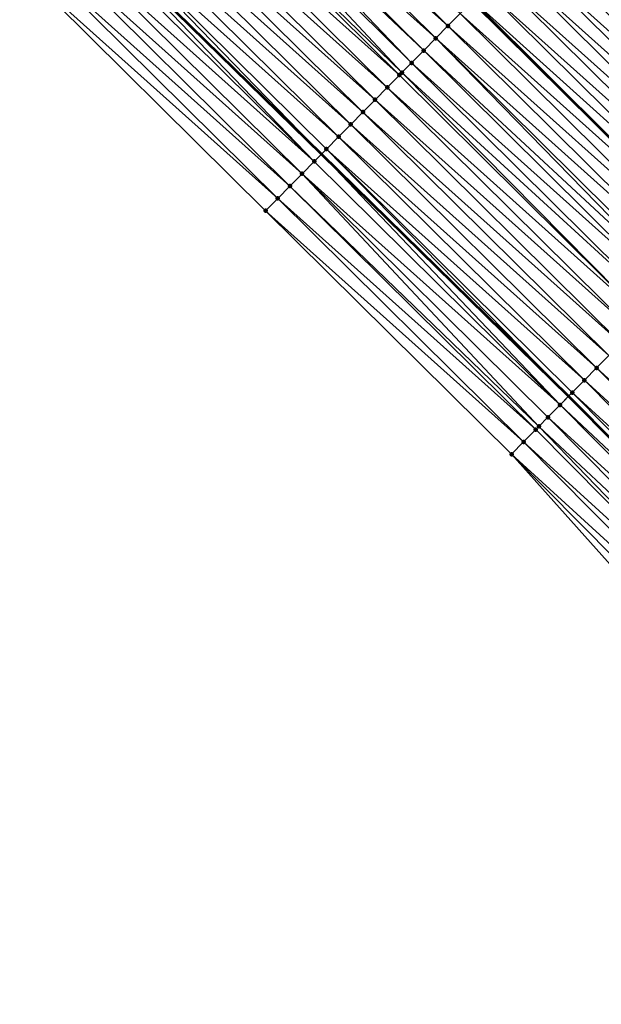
# Model space of a CAD drawing. Header units: feet. Extents: x 2017353 to 2024169, y 808050 to 818690.
# Tile 285 of 305: x 2022735 to 2022768, y 814021 to 814078. Entities that reach past the tile are written whole.
import ezdxf

# ---------------------------------------------------------------- set-up
doc = ezdxf.new("R2010")
doc.units = ezdxf.units.FT
doc.header["$MEASUREMENT"] = 0
for name, color, linetype, lineweight in [('EP_Travel Lane', 172, 'Continuous', 53), ('SB-Road Shots', 141, 'Continuous', 100), ('SB-Road X-Section', 40, 'Continuous', 13), ('STRIPING', 60, 'Continuous', 53)]:
    doc.layers.add(name, color=color, linetype=linetype, lineweight=lineweight)
doc.layers.add('I-77-MM15-17_SB-Surface-BORDER', color=7, linetype='Continuous')
doc.layers.add('I-77-MM15-17_SB-Surface-TIN', color=7, linetype='Continuous')

msp = doc.modelspace()

# ---------------------------------------------------------------- linework, layer by layer
at = {"layer": 'EP_Travel Lane'}
msp.add_polyline3d([(2022737.792529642, 814084.155076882, 292.3155407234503), (2022752.070798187, 814070.1688728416, 293.0436290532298), (2022766.349453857, 814056.1822895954, 293.7562340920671), (2022780.329781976, 814042.1020572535, 294.4894272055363), (2022794.332046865, 814027.8400905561, 295.2202486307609), (2022808.117115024, 814013.6781251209, 295.9291168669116), (2022821.807443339, 813999.1124527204, 296.5751082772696), (2022835.497109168, 813984.5474851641, 297.2495049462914), (2022848.939314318, 813969.953020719, 297.9092032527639), (2022862.421672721, 813955.1954278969, 298.5721273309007), (2022875.720487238, 813940.528572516, 299.2587898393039), (2022888.924593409, 813925.5223479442, 299.9413326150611)], dxfattribs=at)
at = {"layer": 'I-77-MM15-17_SB-Surface-BORDER', "color": 3, "linetype": 'Continuous', "lineweight": -3}
msp.add_polyline3d([(2022886.877682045, 813923.7135858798, 299.7805441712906), (2022873.673824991, 813938.7194871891, 299.0866180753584), (2022858.934975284, 813951.9969399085, 298.2816142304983), (2022844.71562724, 813966.0785902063, 297.5601220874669), (2022831.32549062, 813980.612186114, 296.9570843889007), (2022817.633905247, 813995.1765492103, 296.3083645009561), (2022803.214585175, 814009.0550524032, 295.6225193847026), (2022790.247994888, 814023.8175058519, 294.9561672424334), (2022776.24623357, 814038.0789100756, 294.2036869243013), (2022763.048860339, 814052.8365074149, 293.4900314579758), (2022748.847896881, 814066.9013379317, 292.7734682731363), (2022734.647562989, 814080.9655449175, 292.0315881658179)], dxfattribs=at)
at = {"layer": 'I-77-MM15-17_SB-Surface-TIN', "color": 128, "linetype": 'Continuous', "lineweight": -3}
for points in [[(2022759.380596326, 814077.5813783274, 293.6860215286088), (2022745.179296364, 814091.6465421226, 292.982986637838), (2022744.47730681, 814090.9343508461, 292.9144938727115)], [(2022759.380596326, 814077.5813783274, 293.6860215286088), (2022760.082668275, 814078.2934879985, 293.7512012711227), (2022745.179296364, 814091.6465421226, 292.982986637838)], [(2022758.678652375, 814076.8691418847, 293.6156953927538), (2022744.47730681, 814090.9343508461, 292.9144938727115), (2022743.775296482, 814090.2221801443, 292.8468363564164)], [(2022758.678652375, 814076.8691418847, 293.6156953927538), (2022759.380596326, 814077.5813783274, 293.6860215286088), (2022744.47730681, 814090.9343508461, 292.9144938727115)], [(2022757.976573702, 814076.1570388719, 293.5507859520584), (2022743.775296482, 814090.2221801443, 292.8468363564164), (2022743.466483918, 814089.9090221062, 292.8195676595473)], [(2022757.976573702, 814076.1570388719, 293.5507859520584), (2022758.678652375, 814076.8691418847, 293.6156953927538), (2022743.775296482, 814090.2221801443, 292.8468363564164)], [(2022756.716544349, 814074.8795152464, 293.4442737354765), (2022743.07305384, 814089.5102395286, 292.788519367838), (2022742.370712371, 814088.7983967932, 292.7341758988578)], [(2022757.274367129, 814075.4450625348, 293.4910190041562), (2022743.466483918, 814089.9090221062, 292.8195676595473), (2022743.07305384, 814089.5102395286, 292.788519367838)], [(2022756.716544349, 814074.8795152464, 293.4442737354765), (2022757.274367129, 814075.4450625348, 293.4910190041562), (2022743.07305384, 814089.5102395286, 292.788519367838)], [(2022757.274367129, 814075.4450625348, 293.4910190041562), (2022757.976573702, 814076.1570388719, 293.5507859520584), (2022743.466483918, 814089.9090221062, 292.8195676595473)], [(2022756.572102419, 814074.7331437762, 293.4335895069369), (2022742.370712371, 814088.7983967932, 292.7341758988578), (2022741.668458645, 814088.0864671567, 292.6763046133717)], [(2022756.572102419, 814074.7331437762, 293.4335895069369), (2022756.716544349, 814074.8795152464, 293.4442737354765), (2022742.370712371, 814088.7983967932, 292.7341758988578)], [(2022755.869716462, 814074.0213451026, 293.3810349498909), (2022741.668458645, 814088.0864671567, 292.6763046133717), (2022740.966274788, 814087.3744683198, 292.6156240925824)], [(2022755.869716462, 814074.0213451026, 293.3810349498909), (2022756.572102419, 814074.7331437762, 293.4335895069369), (2022741.668458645, 814088.0864671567, 292.6763046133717)], [(2022755.167547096, 814073.3093319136, 293.3197719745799), (2022740.966274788, 814087.3744683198, 292.6156240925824), (2022740.264186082, 814086.6623752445, 292.5511178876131)], [(2022755.167547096, 814073.3093319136, 293.3197719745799), (2022755.869716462, 814074.0213451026, 293.3810349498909), (2022740.966274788, 814087.3744683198, 292.6156240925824)], [(2022754.465562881, 814072.597135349, 293.2510647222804), (2022740.264186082, 814086.6623752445, 292.5511178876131), (2022739.562093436, 814085.950286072, 292.4867701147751)], [(2022754.465562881, 814072.597135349, 293.2510647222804), (2022755.167547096, 814073.3093319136, 293.3197719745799), (2022740.264186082, 814086.6623752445, 292.5511178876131)], [(2022782.705809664, 814072.7766332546, 295.3578973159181), (2022768.504363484, 814086.8419418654, 294.6607401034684), (2022767.80270724, 814086.1294204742, 294.5788462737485)], [(2022782.004169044, 814072.0640963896, 295.2753752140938), (2022767.80270724, 814086.1294204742, 294.5788462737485), (2022767.101016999, 814085.4169327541, 294.4983193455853)], [(2022782.004169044, 814072.0640963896, 295.2753752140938), (2022782.705809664, 814072.7766332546, 295.3578973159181), (2022767.80270724, 814086.1294204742, 294.5788462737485)], [(2022753.763318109, 814071.885196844, 293.1928336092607), (2022739.562093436, 814085.950286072, 292.4867701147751), (2022738.859946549, 814085.23825062, 292.424603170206)], [(2022753.763318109, 814071.885196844, 293.1928336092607), (2022754.465562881, 814072.597135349, 293.2510647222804), (2022739.562093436, 814085.950286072, 292.4867701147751)], [(2022753.061086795, 814071.1732450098, 293.1340613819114), (2022738.859946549, 814085.23825062, 292.424603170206), (2022738.157994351, 814084.5260223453, 292.3546084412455)], [(2022753.061086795, 814071.1732450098, 293.1340613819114), (2022753.763318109, 814071.885196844, 293.1928336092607), (2022738.859946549, 814085.23825062, 292.424603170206)], [(2022781.302396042, 814071.3516906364, 295.1981757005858), (2022767.101016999, 814085.4169327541, 294.4983193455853), (2022766.399241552, 814084.7045294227, 294.4212182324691)], [(2022781.302396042, 814071.3516906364, 295.1981757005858), (2022782.004169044, 814072.0640963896, 295.2753752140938), (2022767.101016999, 814085.4169327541, 294.4983193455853)], [(2022738.157994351, 814084.5260223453, 292.3546084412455), (2022737.792529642, 814084.155076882, 292.3155407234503), (2022752.070798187, 814070.1688728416, 293.0436290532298)], [(2022752.35894889, 814070.4612006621, 293.0715334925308), (2022738.157994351, 814084.5260223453, 292.3546084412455), (2022752.070798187, 814070.1688728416, 293.0436290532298)], [(2022752.35894889, 814070.4612006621, 293.0715334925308), (2022753.061086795, 814071.1732450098, 293.1340613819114), (2022738.157994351, 814084.5260223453, 292.3546084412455)], [(2022780.600635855, 814070.6392721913, 295.1204609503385), (2022766.399241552, 814084.7045294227, 294.4212182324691), (2022765.697413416, 814083.992178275, 294.3462355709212)], [(2022780.600635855, 814070.6392721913, 295.1204609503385), (2022781.302396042, 814071.3516906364, 295.1981757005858), (2022766.399241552, 814084.7045294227, 294.4212182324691)], [(2022751.65694663, 814069.7490219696, 293.003551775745), (2022737.456167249, 814083.8136701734, 292.2795840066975), (2022736.754223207, 814083.1014338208, 292.2092613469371)], [(2022751.65694663, 814069.7490219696, 293.003551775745), (2022737.792529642, 814084.155076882, 292.3155407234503), (2022737.456167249, 814083.8136701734, 292.2795840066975)], [(2022751.65694663, 814069.7490219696, 293.003551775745), (2022752.070798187, 814070.1688728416, 293.0436290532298), (2022737.792529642, 814084.155076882, 292.3155407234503)], [(2022779.898821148, 814069.9269077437, 295.0449382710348), (2022765.697413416, 814083.992178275, 294.3462355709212), (2022764.995572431, 814083.2798398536, 294.2717695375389)], [(2022779.898821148, 814069.9269077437, 295.0449382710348), (2022780.600635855, 814070.6392721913, 295.1204609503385), (2022765.697413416, 814083.992178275, 294.3462355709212)], [(2022779.196966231, 814069.2145831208, 294.9710323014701), (2022764.995572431, 814083.2798398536, 294.2717695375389), (2022764.293695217, 814082.5675373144, 294.19876016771)], [(2022779.196966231, 814069.2145831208, 294.9710323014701), (2022779.898821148, 814069.9269077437, 295.0449382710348), (2022764.995572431, 814083.2798398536, 294.2717695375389)], [(2022750.954689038, 814069.0370961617, 292.9458361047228), (2022736.754223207, 814083.1014338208, 292.2092613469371), (2022736.05200314, 814082.389470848, 292.1500367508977)], [(2022750.954689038, 814069.0370961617, 292.9458361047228), (2022751.65694663, 814069.7490219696, 293.003551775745), (2022736.754223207, 814083.1014338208, 292.2092613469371)], [(2022750.252263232, 814068.3253369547, 292.8948837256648), (2022736.05200314, 814082.389470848, 292.1500367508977), (2022735.349730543, 814081.6775599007, 292.0929241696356)], [(2022750.252263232, 814068.3253369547, 292.8948837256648), (2022750.954689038, 814069.0370961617, 292.9458361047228), (2022736.05200314, 814082.389470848, 292.1500367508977)], [(2022778.495053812, 814068.5023154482, 294.8994382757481), (2022764.293695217, 814082.5675373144, 294.19876016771), (2022763.591895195, 814081.8551583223, 294.1226471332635)], [(2022778.495053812, 814068.5023154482, 294.8994382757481), (2022779.196966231, 814069.2145831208, 294.9710323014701), (2022764.293695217, 814082.5675373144, 294.19876016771)], [(2022749.550076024, 814067.6133414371, 292.834338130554), (2022735.349730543, 814081.6775599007, 292.0929241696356), (2022734.647562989, 814080.9655449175, 292.0315881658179)], [(2022749.550076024, 814067.6133414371, 292.834338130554), (2022750.252263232, 814068.3253369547, 292.8948837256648), (2022735.349730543, 814081.6775599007, 292.0929241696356)], [(2022777.793128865, 814067.7900601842, 294.8283479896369), (2022763.591895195, 814081.8551583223, 294.1226471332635), (2022762.890188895, 814081.1426865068, 294.0427658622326)], [(2022777.793128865, 814067.7900601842, 294.8283479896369), (2022778.495053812, 814068.5023154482, 294.8994382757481), (2022763.591895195, 814081.8551583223, 294.1226471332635)], [(2022749.550076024, 814067.6133414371, 292.834338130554), (2022734.647562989, 814080.9655449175, 292.0315881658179), (2022748.847896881, 814066.9013379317, 292.7734682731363)], [(2022777.091528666, 814067.0774832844, 294.7442006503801), (2022762.890188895, 814081.1426865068, 294.0427658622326), (2022762.188454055, 814080.4302429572, 293.9640320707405)], [(2022777.091528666, 814067.0774832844, 294.7442006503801), (2022777.793128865, 814067.7900601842, 294.8283479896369), (2022762.890188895, 814081.1426865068, 294.0427658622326)], [(2022776.389766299, 814066.3650669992, 294.6665735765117), (2022762.188454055, 814080.4302429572, 293.9640320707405), (2022761.486737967, 814079.717780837, 293.8845443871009)], [(2022776.389766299, 814066.3650669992, 294.6665735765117), (2022777.091528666, 814067.0774832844, 294.7442006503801), (2022762.188454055, 814080.4302429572, 293.9640320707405)], [(2022775.688012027, 814065.6526426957, 294.5886209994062), (2022761.486737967, 814079.717780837, 293.8845443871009), (2022760.81827685, 814079.0392999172, 293.8131851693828)], [(2022775.688012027, 814065.6526426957, 294.5886209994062), (2022776.389766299, 814066.3650669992, 294.6665735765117), (2022761.486737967, 814079.717780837, 293.8845443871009)], [(2022760.082668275, 814078.2934879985, 293.7512012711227), (2022774.977287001, 814064.9317351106, 294.5222132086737), (2022760.776259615, 814078.996682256, 293.8092905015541)], [(2022774.985950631, 814064.9405225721, 294.5230168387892), (2022760.784898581, 814079.0054408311, 293.8100140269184), (2022760.776259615, 814078.996682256, 293.8092905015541)], [(2022774.985950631, 814064.9405225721, 294.5230168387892), (2022760.776259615, 814078.996682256, 293.8092905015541), (2022774.977287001, 814064.9317351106, 294.5222132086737)], [(2022774.985950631, 814064.9405225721, 294.5230168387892), (2022760.81827685, 814079.0392999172, 293.8131851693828), (2022760.784898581, 814079.0054408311, 293.8100140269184)], [(2022774.985950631, 814064.9405225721, 294.5230168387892), (2022775.688012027, 814065.6526426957, 294.5886209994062), (2022760.81827685, 814079.0392999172, 293.8131851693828)], [(2022774.283877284, 814064.2284142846, 294.4578931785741), (2022760.082668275, 814078.2934879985, 293.7512012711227), (2022759.380596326, 814077.5813783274, 293.6860215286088)], [(2022774.283877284, 814064.2284142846, 294.4578931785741), (2022774.977287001, 814064.9317351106, 294.5222132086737), (2022760.082668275, 814078.2934879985, 293.7512012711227)], [(2022773.581835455, 814063.5162747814, 294.3915022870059), (2022759.380596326, 814077.5813783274, 293.6860215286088), (2022758.678652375, 814076.8691418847, 293.6156953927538)], [(2022773.581835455, 814063.5162747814, 294.3915022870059), (2022774.283877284, 814064.2284142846, 294.4578931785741), (2022759.380596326, 814077.5813783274, 293.6860215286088)], [(2022772.637199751, 814062.5577900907, 294.29690264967), (2022758.678652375, 814076.8691418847, 293.6156953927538), (2022757.976573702, 814076.1570388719, 293.5507859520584)], [(2022772.637199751, 814062.5577900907, 294.29690264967), (2022772.879908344, 814062.8040216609, 294.3204990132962), (2022758.678652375, 814076.8691418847, 293.6156953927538)], [(2022772.879908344, 814062.8040216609, 294.3204990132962), (2022773.581835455, 814063.5162747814, 294.3915022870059), (2022758.678652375, 814076.8691418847, 293.6156953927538)], [(2022772.177871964, 814062.091876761, 294.2538890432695), (2022757.976573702, 814076.1570388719, 293.5507859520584), (2022757.274367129, 814075.4450625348, 293.4910190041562)], [(2022772.177871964, 814062.091876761, 294.2538890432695), (2022772.637199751, 814062.5577900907, 294.29690264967), (2022757.976573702, 814076.1570388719, 293.5507859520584)], [(2022771.475669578, 814061.3798962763, 294.1939536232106), (2022757.274367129, 814075.4450625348, 293.4910190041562), (2022756.716544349, 814074.8795152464, 293.4442737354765)], [(2022771.475669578, 814061.3798962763, 294.1939536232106), (2022772.177871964, 814062.091876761, 294.2538890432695), (2022757.274367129, 814075.4450625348, 293.4910190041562)], [(2022770.773487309, 814060.6678958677, 294.1332093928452), (2022756.572102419, 814074.7331437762, 293.4335895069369), (2022755.869716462, 814074.0213451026, 293.3810349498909)], [(2022770.773487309, 814060.6678958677, 294.1332093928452), (2022756.716544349, 814074.8795152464, 293.4442737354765), (2022756.572102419, 814074.7331437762, 293.4335895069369)], [(2022770.773487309, 814060.6678958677, 294.1332093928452), (2022771.475669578, 814061.3798962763, 294.1939536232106), (2022756.716544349, 814074.8795152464, 293.4442737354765)], [(2022770.071190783, 814059.9560086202, 294.0770590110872), (2022755.869716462, 814074.0213451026, 293.3810349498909), (2022755.167547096, 814073.3093319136, 293.3197719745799)], [(2022770.071190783, 814059.9560086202, 294.0770590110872), (2022770.773487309, 814060.6678958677, 294.1332093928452), (2022755.869716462, 814074.0213451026, 293.3810349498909)], [(2022769.369088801, 814059.2439286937, 294.0130866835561), (2022755.167547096, 814073.3093319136, 293.3197719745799), (2022754.465562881, 814072.597135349, 293.2510647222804)], [(2022769.369088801, 814059.2439286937, 294.0130866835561), (2022770.071190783, 814059.9560086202, 294.0770590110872), (2022755.167547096, 814073.3093319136, 293.3197719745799)], [(2022768.666935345, 814058.5318997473, 293.9511839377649), (2022754.465562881, 814072.597135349, 293.2510647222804), (2022753.763318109, 814071.885196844, 293.1928336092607)], [(2022768.666935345, 814058.5318997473, 293.9511839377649), (2022769.369088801, 814059.2439286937, 294.0130866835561), (2022754.465562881, 814072.597135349, 293.2510647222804)], [(2022767.964795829, 814057.8198569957, 293.8887207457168), (2022753.763318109, 814071.885196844, 293.1928336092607), (2022753.061086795, 814071.1732450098, 293.1340613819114)], [(2022767.964795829, 814057.8198569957, 293.8887207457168), (2022768.666935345, 814058.5318997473, 293.9511839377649), (2022753.763318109, 814071.885196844, 293.1928336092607)], [(2022767.262589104, 814057.1078808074, 293.8289597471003), (2022753.061086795, 814071.1732450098, 293.1340613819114), (2022752.35894889, 814070.4612006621, 293.0715334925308)], [(2022767.262589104, 814057.1078808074, 293.8289597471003), (2022767.964795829, 814057.8198569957, 293.8887207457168), (2022753.061086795, 814071.1732450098, 293.1340613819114)], [(2022765.858038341, 814055.684064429, 293.7149587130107), (2022752.070798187, 814070.1688728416, 293.0436290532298), (2022751.65694663, 814069.7490219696, 293.003551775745)], [(2022752.35894889, 814070.4612006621, 293.0715334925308), (2022752.070798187, 814070.1688728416, 293.0436290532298), (2022766.349453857, 814056.1822895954, 293.7562340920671)], [(2022765.858038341, 814055.684064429, 293.7149587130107), (2022766.349453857, 814056.1822895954, 293.7562340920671), (2022752.070798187, 814070.1688728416, 293.0436290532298)], [(2022766.560264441, 814056.3960214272, 293.7739406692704), (2022752.35894889, 814070.4612006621, 293.0715334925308), (2022766.349453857, 814056.1822895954, 293.7562340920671)], [(2022766.560264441, 814056.3960214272, 293.7739406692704), (2022767.262589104, 814057.1078808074, 293.8289597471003), (2022752.35894889, 814070.4612006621, 293.0715334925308)], [(2022765.858038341, 814055.684064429, 293.7149587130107), (2022751.65694663, 814069.7490219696, 293.003551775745), (2022750.954689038, 814069.0370961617, 292.9458361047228)], [(2022764.6355122, 814054.4447959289, 293.6162645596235), (2022750.954689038, 814069.0370961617, 292.9458361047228), (2022750.252263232, 814068.3253369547, 292.8948837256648)], [(2022764.6355122, 814054.4447959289, 293.6162645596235), (2022765.15584077, 814054.972079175, 293.6548296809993), (2022750.954689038, 814069.0370961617, 292.9458361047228)], [(2022765.15584077, 814054.972079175, 293.6548296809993), (2022765.858038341, 814055.684064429, 293.7149587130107), (2022750.954689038, 814069.0370961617, 292.9458361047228)], [(2022764.453424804, 814054.2603102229, 293.6034816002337), (2022750.252263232, 814068.3253369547, 292.8948837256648), (2022749.550076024, 814067.6133414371, 292.834338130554)], [(2022764.453424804, 814054.2603102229, 293.6034816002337), (2022764.6355122, 814054.4447959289, 293.6162645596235), (2022750.252263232, 814068.3253369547, 292.8948837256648)], [(2022763.751119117, 814053.5484320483, 293.5476995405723), (2022749.550076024, 814067.6133414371, 292.834338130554), (2022748.847896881, 814066.9013379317, 292.7734682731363)], [(2022763.751119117, 814053.5484320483, 293.5476995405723), (2022764.453424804, 814054.2603102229, 293.6034816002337), (2022749.550076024, 814067.6133414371, 292.834338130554)], [(2022763.751119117, 814053.5484320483, 293.5476995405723), (2022748.847896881, 814066.9013379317, 292.7734682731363), (2022763.048860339, 814052.8365074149, 293.4900314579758)], [(2022782.656963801, 814044.3957766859, 294.6719365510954), (2022768.666935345, 814058.5318997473, 293.9511839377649), (2022767.964795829, 814057.8198569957, 293.8887207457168)], [(2022781.944899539, 814043.6936590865, 294.6101078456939), (2022767.964795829, 814057.8198569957, 293.8887207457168), (2022767.262589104, 814057.1078808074, 293.8289597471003)], [(2022781.944899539, 814043.6936590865, 294.6101078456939), (2022782.656963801, 814044.3957766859, 294.6719365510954), (2022767.964795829, 814057.8198569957, 293.8887207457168)], [(2022781.232696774, 814042.9916825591, 294.5539566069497), (2022767.262589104, 814057.1078808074, 293.8289597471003), (2022766.560264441, 814056.3960214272, 293.7739406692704)], [(2022781.232696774, 814042.9916825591, 294.5539566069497), (2022781.944899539, 814043.6936590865, 294.6101078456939), (2022767.262589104, 814057.1078808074, 293.8289597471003)], [(2022765.858038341, 814055.684064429, 293.7149587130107), (2022780.329781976, 814042.1020572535, 294.4894272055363), (2022766.349453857, 814056.1822895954, 293.7562340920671)], [(2022780.520299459, 814042.28990419, 294.5057802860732), (2022766.560264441, 814056.3960214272, 293.7739406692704), (2022766.349453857, 814056.1822895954, 293.7562340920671)], [(2022780.520299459, 814042.28990419, 294.5057802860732), (2022766.349453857, 814056.1822895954, 293.7562340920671), (2022780.329781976, 814042.1020572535, 294.4894272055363)], [(2022780.520299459, 814042.28990419, 294.5057802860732), (2022781.232696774, 814042.9916825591, 294.5539566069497), (2022766.560264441, 814056.3960214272, 293.7739406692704)], [(2022779.808217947, 814041.5878041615, 294.4446587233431), (2022765.858038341, 814055.684064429, 293.7149587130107), (2022765.15584077, 814054.972079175, 293.6548296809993)], [(2022779.808217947, 814041.5878041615, 294.4446587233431), (2022780.329781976, 814042.1020572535, 294.4894272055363), (2022765.858038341, 814055.684064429, 293.7149587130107)], [(2022779.095898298, 814040.8859466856, 294.3932987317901), (2022765.15584077, 814054.972079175, 293.6548296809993), (2022764.6355122, 814054.4447959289, 293.6162645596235)], [(2022779.095898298, 814040.8859466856, 294.3932987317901), (2022779.808217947, 814041.5878041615, 294.4446587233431), (2022765.15584077, 814054.972079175, 293.6548296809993)], [(2022778.383479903, 814040.1841897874, 294.3459864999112), (2022764.453424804, 814054.2603102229, 293.6034816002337), (2022763.751119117, 814053.5484320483, 293.5476995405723)], [(2022778.383479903, 814040.1841897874, 294.3459864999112), (2022764.6355122, 814054.4447959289, 293.6162645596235), (2022764.453424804, 814054.2603102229, 293.6034816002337)], [(2022778.383479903, 814040.1841897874, 294.3459864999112), (2022779.095898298, 814040.8859466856, 294.3932987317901), (2022764.6355122, 814054.4447959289, 293.6162645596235)], [(2022777.67103659, 814039.4824582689, 294.2996956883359), (2022763.751119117, 814053.5484320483, 293.5476995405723), (2022763.048860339, 814052.8365074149, 293.4900314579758)], [(2022777.67103659, 814039.4824582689, 294.2996956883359), (2022778.383479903, 814040.1841897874, 294.3459864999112), (2022763.751119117, 814053.5484320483, 293.5476995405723)], [(2022776.958691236, 814038.7806269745, 294.2493893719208), (2022763.048860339, 814052.8365074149, 293.4900314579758), (2022776.24623357, 814038.0789100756, 294.2036869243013)], [(2022776.958691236, 814038.7806269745, 294.2493893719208), (2022777.67103659, 814039.4824582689, 294.2996956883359), (2022763.048860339, 814052.8365074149, 293.4900314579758)]]:
    msp.add_3dface(points, dxfattribs=at)
at = {"layer": 'SB-Road Shots', "lineweight": 100}
for p in [(2022759.380596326, 814077.5813783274, 293.6860215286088), (2022758.678652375, 814076.8691418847, 293.6156953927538), (2022757.976573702, 814076.1570388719, 293.5507859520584), (2022757.274367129, 814075.4450625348, 293.4910190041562), (2022756.572102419, 814074.7331437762, 293.4335895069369), (2022756.716544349, 814074.8795152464, 293.4442737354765), (2022755.869716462, 814074.0213451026, 293.3810349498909), (2022755.167547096, 814073.3093319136, 293.3197719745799), (2022754.465562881, 814072.597135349, 293.2510647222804), (2022753.763318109, 814071.885196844, 293.1928336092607), (2022753.061086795, 814071.1732450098, 293.1340613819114), (2022752.35894889, 814070.4612006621, 293.0715334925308), (2022751.65694663, 814069.7490219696, 293.003551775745), (2022750.954689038, 814069.0370961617, 292.9458361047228), (2022750.252263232, 814068.3253369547, 292.8948837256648), (2022749.550076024, 814067.6133414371, 292.834338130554), (2022748.847896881, 814066.9013379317, 292.7734682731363), (2022767.964795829, 814057.8198569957, 293.8887207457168), (2022767.262589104, 814057.1078808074, 293.8289597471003), (2022766.560264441, 814056.3960214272, 293.7739406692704), (2022765.858038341, 814055.684064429, 293.7149587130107), (2022765.15584077, 814054.972079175, 293.6548296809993), (2022764.453424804, 814054.2603102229, 293.6034816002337), (2022764.6355122, 814054.4447959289, 293.6162645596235), (2022763.751119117, 814053.5484320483, 293.5476995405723), (2022763.048860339, 814052.8365074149, 293.4900314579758)]:
    msp.add_point(p, dxfattribs=at)
at = {"layer": 'SB-Road X-Section', "extrusion": (0.7100691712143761, -0.7032623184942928, 0.03498404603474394), "elevation": 863799.2639570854, "flags": 128}
msp.add_lwpolyline([(2001823.726285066, -29942.61375556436), (2001823.209692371, -29942.65249409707), (2001822.209692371, -29942.71862217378), (2001821.209692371, -29942.78315346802), (2001820.209692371, -29942.86137141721), (2001819.209692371, -29942.94331540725), (2001818.209692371, -29943.02389165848), (2001817.209692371, -29943.10103999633), (2001816.209692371, -29943.17606858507), (2001815.209692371, -29943.25058022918), (2001814.209692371, -29943.32363431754), (2001813.209692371, -29943.39979397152), (2001812.209692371, -29943.47972417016), (2001811.209692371, -29943.55850618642), (2001810.209692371, -29943.63804255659), (2001809.257237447, -29943.7094454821), (2001809.209692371, -29943.71261856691), (2001808.209692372, -29943.77146734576), (2001807.209692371, -29943.83668701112), (2001806.209692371, -29943.90705622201), (2001805.209692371, -29943.97200542), (2001804.209692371, -29944.03180897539), (2001803.415332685, -29944.07858287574), (2001803.209692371, -29944.08927364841), (2001802.209692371, -29944.14186039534), (2001801.209692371, -29944.20316089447), (2001800.209692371, -29944.27191023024), (2001799.209692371, -29944.33017701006), (2001798.209692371, -29944.38898523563), (2001797.209692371, -29944.45155142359), (2001796.209692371, -29944.51957477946), (2001795.209692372, -29944.57732580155), (2001794.209692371, -29944.62830938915), (2001793.209692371, -29944.68889206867), (2001792.209692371, -29944.74979920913)], dxfattribs=at)
at = {"layer": 'SB-Road X-Section', "extrusion": (0.7100691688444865, -0.7032623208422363, 0.03498404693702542), "elevation": 863819.2572522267, "flags": 128}
msp.add_lwpolyline([(2001823.847312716, -29942.61017198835), (2001823.212577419, -29942.65157941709), (2001822.212577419, -29942.71817986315), (2001821.212577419, -29942.78143413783), (2001820.212577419, -29942.86444279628), (2001819.212577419, -29942.94701544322), (2001818.212577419, -29943.02426224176), (2001817.212577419, -29943.1020245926), (2001816.21257742, -29943.17759352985), (2001815.212577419, -29943.25154476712), (2001814.212577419, -29943.32318264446), (2001813.21257742, -29943.39431647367), (2001812.212577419, -29943.47851535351), (2001811.212577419, -29943.55618997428), (2001810.212577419, -29943.63419029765), (2001809.212577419, -29943.69983464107), (2001808.212577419, -29943.76499818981), (2001807.212577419, -29943.83142974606), (2001806.212577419, -29943.90247650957), (2001805.866836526, -29943.92608732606), (2001805.212577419, -29943.96912727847), (2001804.212577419, -29944.02909940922), (2001803.21257742, -29944.08988084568), (2001802.212577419, -29944.14606561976), (2001801.212577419, -29944.2100771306), (2001800.212577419, -29944.27201779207), (2001799.212577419, -29944.3345192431), (2001798.212577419, -29944.39431684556), (2001797.212577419, -29944.44936962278), (2001796.212577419, -29944.50838770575), (2001795.212577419, -29944.56855356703), (2001794.471788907, -29944.60714230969), (2001794.21257742, -29944.6199330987), (2001793.212577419, -29944.6757493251), (2001792.212577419, -29944.73345272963)], dxfattribs=at)
at = {"layer": 'STRIPING'}
msp.add_polyline3d([(2022760.776259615, 814078.996682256, 293.8092905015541), (2022774.977287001, 814064.9317351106, 294.5222132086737), (2022789.056965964, 814050.7060597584, 295.221114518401), (2022803.060016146, 814036.4432932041, 295.9197432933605), (2022817.026294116, 814022.0848435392, 296.6015235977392), (2022830.716980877, 814007.5213930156, 297.2878449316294), (2022844.407714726, 813992.9578924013, 297.972147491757), (2022857.971334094, 813978.2379600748, 298.6507318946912), (2022871.454152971, 813963.4798632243, 299.2931101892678), (2022884.904905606, 813948.6443174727, 299.9780182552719), (2022898.108737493, 813933.6384046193, 300.6721661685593)], dxfattribs=at)

doc.saveas('drawing.dxf')
